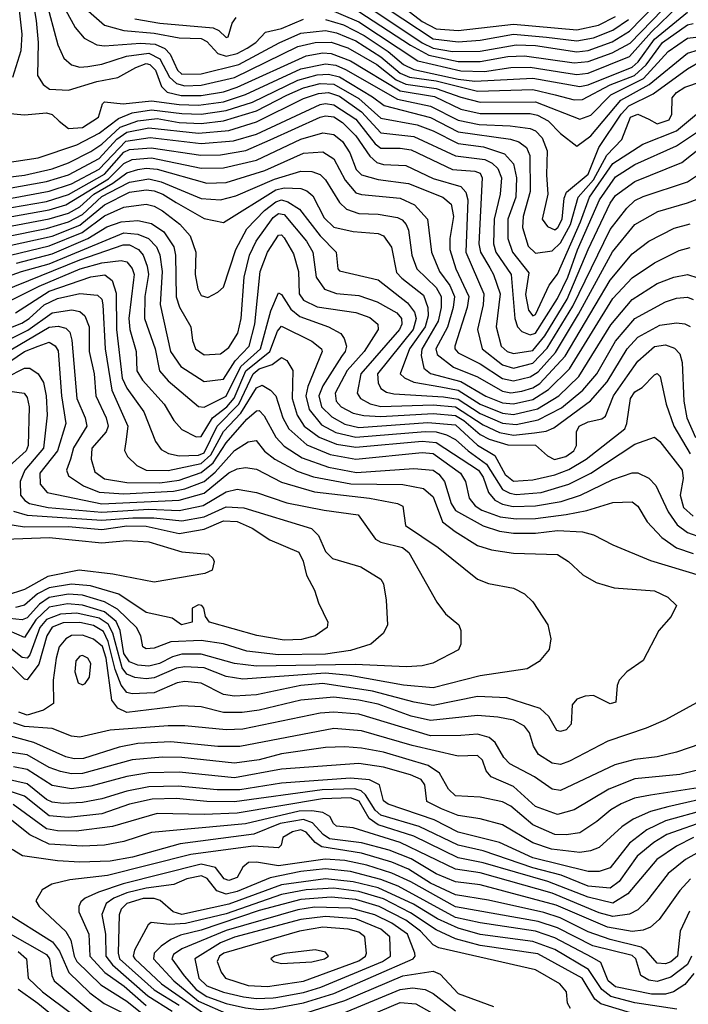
# Model space of a CAD drawing. Extents: x 501367 to 657802, y 482273 to 547541.
# Tile 384 of 656: x 616998 to 619418, y 490890 to 494458. Entities that reach past the tile are written whole.
import ezdxf

# ---------------------------------------------------------------- set-up
doc = ezdxf.new("R2010")
doc.units = 0

msp = doc.modelspace()

# ---------------------------------------------------------------- linework, layer by layer
at = {"layer": '0CON20XD'}
for points in [[(617035.2, 494584.8), (617057.6, 494455), (617065.1, 494375), (617062.6, 494255), (617082.3, 494222.3), (617106.2, 494206.2), (617175, 494202.5), (617276.9, 494233.1), (617352.4, 494247.6), (617418.2, 494285), (617455, 494298.5), (617468.4, 494295), (617489, 494275), (617511.4, 494215), (617532.1, 494195), (617582.7, 494182.7), (617655, 494182.6), (617735, 494196.4), (617785, 494212.8), (618035, 494326.8), (618095, 494337), (618125, 494335.5), (618195, 494308.1), (618375, 494199.7), (618499.4, 494179.4), (618595, 494133.8), (618665, 494118.3), (618845, 494117.2), (618871.5, 494111.5), (618910.6, 494090.6), (618955, 494045.9), (619015, 493999.5), (619065, 494036.4), (619173.4, 494166.6), (619276.6, 494223.4), (619415, 494336.6), (619495, 494360.8)], [(618258.3, 494505), (618455, 494373.5), (618495, 494354.8), (618565, 494342.8), (618665, 494343.6), (618795, 494367.1), (618865, 494364.7), (619015, 494341.3), (619055, 494345.7), (619142.3, 494377.7), (619205, 494416.5), (619345, 494561)], [(618333.4, 494545), (618455, 494451.3), (618505, 494424.7), (618585, 494418.9), (618785, 494441.5), (619015, 494420.5), (619092.4, 494437.6), (619155, 494469.1)], [(616991.7, 494525), (617005.1, 494404.9), (617001.9, 494345), (616971.6, 494248.4)], [(617090.7, 494535), (617136.2, 494366.2), (617158.1, 494318.1), (617185, 494293.6), (617215, 494285.7), (617245, 494288.1), (617295, 494296.8), (617384.6, 494325.4), (617465, 494336), (617505.5, 494315.5), (617540, 494250), (617565, 494226.2), (617595, 494218.5), (617655, 494220.2), (617775, 494248.5), (618005, 494360), (618067.1, 494375), (618125, 494376.1), (618185.4, 494355.3), (618291.1, 494295), (618360.3, 494240.3), (618395, 494223.6), (618505, 494208), (618595, 494176.4), (618665, 494159.3), (618865, 494160.1), (619025, 494097.8), (619065, 494111.2), (619137.1, 494185), (619255.4, 494244.6), (619345, 494342.9), (619415, 494391.1), (619485, 494399.4)], [(618095.2, 494505.2), (618225, 494449.5), (618438.4, 494308.5), (618595, 494272.1), (618680.4, 494270.4), (618775, 494284.5), (618845, 494286.1), (618975, 494264.5), (619015, 494259), (619055, 494264), (619205, 494323.9), (619285, 494413.3), (619382.7, 494507.3)], [(618225, 494487.2), (618412.4, 494365), (618478.5, 494328.5), (618585, 494305.8), (618665, 494306.2), (618765, 494323.9), (618825, 494327.1), (619005, 494301.6), (619055, 494305.7), (619142.8, 494337.2), (619207.6, 494372.4), (619364.6, 494535.4)], [(618274.8, 494535), (618495, 494388.3), (618585, 494377.6), (618665, 494383.9), (618785, 494405.1), (618905, 494394.9), (619015, 494381.3), (619075, 494391.3), (619145, 494419.7), (619201.4, 494458.6)], [(617163.3, 494493.3), (617199, 494429), (617230.9, 494390.9), (617276.9, 494366.9), (617305, 494363.1), (617435, 494372.6), (617488.7, 494368.7), (617523.1, 494353.1), (617542.2, 494332.2), (617568.5, 494275), (617585, 494260.3), (617655, 494261.2), (617790.8, 494295), (617936.5, 494373.5), (618015, 494408.8), (618105, 494418.7), (618145, 494410.3), (618215, 494381.4), (618305, 494323.4), (618375, 494264.2), (618409.3, 494249.3), (618505, 494235.6), (618655, 494198.8), (618854.9, 494204.9), (618935.6, 494185.6), (619005, 494167.8), (619035, 494168), (619135, 494221.3), (619223.3, 494255), (619265, 494293.8), (619324.4, 494375), (619415, 494439.5), (619435, 494443.5)], [(617236.7, 494496.7), (617305, 494438.3), (617375, 494418.8), (617485, 494408.8), (617575, 494391.9), (617655, 494389), (617675, 494378.4), (617715.3, 494335.3), (617745, 494325.6), (617785.1, 494334.9), (617821.1, 494355), (617852.4, 494375), (617888, 494412), (617945, 494425.9), (618025, 494459.4)], [(618105, 494458.9), (618169.5, 494439.5), (618245, 494400.5), (618332, 494342), (618386.7, 494295), (618425, 494277), (618585, 494242.1), (618645, 494234.7), (618855, 494245.7), (619024.9, 494215.1), (619055, 494221.6), (619215, 494285.9), (619236.6, 494305), (619295, 494387.5), (619415, 494484.9)], [(617415, 494460.5), (617505.5, 494445.5), (617697.8, 494427.8), (617718.7, 494418.7), (617745, 494393.6), (617752.5, 494395), (617766.6, 494445), (617781.2, 494465)], [(616949.4, 494119.4), (617015, 494112.5), (617095, 494120.6), (617115, 494114.3), (617140.4, 494090.4), (617175, 494063.5), (617225, 494067.3), (617282.6, 494105), (617297.4, 494152.6), (617305, 494160), (617372.7, 494152.7), (617475, 494163.2), (617575, 494150.4), (617645, 494148.4), (617735, 494160.4), (617815, 494186.4), (618015, 494279.5), (618105, 494297.6), (618142.3, 494292.3), (618176.9, 494276.9), (618365, 494169.6), (618485, 494144.1), (618585, 494093.4), (618661.5, 494078.5), (618773.3, 494073.3), (618845, 494063.3), (618865, 494054.8), (618889.5, 494029.5), (618907.1, 493982.9), (618904.2, 493895), (618909.2, 493825), (618889.2, 493735), (618907.9, 493707.9), (618935, 493696.5), (618945.9, 493705), (618961.3, 493735), (618969.1, 493810.9), (618977.6, 493832.4), (619055, 493898.2), (619094.4, 493995), (619174.9, 494115), (619202.8, 494145), (619290.9, 494189), (619415, 494279.1), (619469.2, 494310.8)], [(616945, 493939), (617065, 493957), (617205, 494004.6), (617285, 494046.9), (617355, 494100.1), (617405, 494120.2), (617475, 494131.6), (617585, 494117.6), (617655, 494115.4), (617745, 494128.3), (617840.6, 494159.4), (618005, 494238.2), (618075, 494257.9), (618115, 494260.4), (618155, 494250.5), (618275, 494177.6), (618316.5, 494146.5), (618485, 494103.2), (618585, 494051.5), (618774.4, 494025), (618804.6, 494014.6), (618831.8, 493995), (618844.8, 493965), (618845.1, 493834.9), (618820.4, 493745), (618817.8, 493705), (618837.7, 493637.7), (618865, 493611.3), (618925, 493619.8), (618955, 493649.5), (618991.3, 493715), (619018.8, 493815), (619075, 493877.8), (619123.4, 493966.6), (619177, 494023), (619209.1, 494105), (619235, 494115.6), (619275, 494096.9), (619305, 494080.9), (619348.3, 494095), (619358, 494115), (619360, 494175), (619375, 494193.7), (619405, 494213.5), (619466.2, 494233.8)], [(616745, 493862.2), (617015, 493894.5), (617115, 493917.8), (617175, 493939.3), (617255, 493980.3), (617295, 494007.1), (617361.7, 494068.3), (617425, 494091.6), (617495, 494099.3), (617575, 494085.4), (617655, 494081.4), (617735, 494091.1), (617855, 494127), (617965, 494183.9), (618025, 494210.3), (618085, 494226.2), (618135, 494224.6), (618225, 494172.5), (618305, 494100.8), (618436.4, 494076.4), (618495, 494054.7), (618585, 494008.8), (618676.6, 493996.6), (618752.1, 493972.1), (618784.9, 493934.9), (618796.5, 493885), (618794.1, 493815), (618765.1, 493735), (618764.1, 493665), (618781.9, 493615), (618840.6, 493540.6), (618828.6, 493461.4), (618839.4, 493405), (618855, 493384.8), (618865, 493390), (618913.8, 493496.2), (618944.5, 493535.6), (619027.7, 493725), (619060.7, 493815), (619145, 493936.2), (619253.5, 494006.5), (619374.8, 494055), (619462, 494128)], [(616905, 493837.8), (617095, 493870.8), (617175, 493895.5), (617285, 493955.3), (617349.2, 494025), (617385, 494049.9), (617465, 494066.1), (617645, 494046.5), (617754.3, 494055.7), (617855, 494087.3), (618025, 494172.2), (618079.8, 494190.2), (618115, 494193.7), (618155, 494180.8), (618235, 494123.2), (618305, 494047.4), (618425, 494034.4), (618575, 493964.6), (618681.6, 493951.6), (618708.3, 493938.3), (618728.9, 493918.9), (618741.8, 493885), (618736.5, 493825), (618714.9, 493735), (618713.2, 493645), (618721.6, 493615), (618776.5, 493535), (618790, 493375), (618800.2, 493345), (618815, 493328.4), (618845, 493315.5), (618865, 493322), (618945, 493447.2), (618981.5, 493525), (619016.6, 493623.4), (619096.2, 493805), (619155, 493888), (619225, 493932.6), (619375, 494000.6), (619502.2, 494085)], [(616915, 493801.6), (617105, 493836.4), (617185, 493863.5), (617285, 493916.2), (617382.3, 494017.7), (617469.6, 494030.4), (617655, 494008.7), (617771.5, 494018.5), (617855, 494043.1), (618085, 494150.1), (618105, 494154), (618135, 494148.9), (618215, 494096.8), (618285, 494007.5), (618305, 493992.4), (618375, 493992.6), (618415, 493985.7), (618565, 493915.1), (618645, 493908.7), (618665, 493901.2), (618672, 493885), (618659.7, 493645), (618666.2, 493615), (618699.1, 493559.1), (618713.3, 493535), (618736.8, 493465), (618723, 493345), (618740.4, 493275), (618762.2, 493255), (618785, 493248.4), (618855, 493259.4), (618898.3, 493311.7), (618979.7, 493445), (619055.1, 493625), (619135, 493792.3), (619155, 493820.2), (619225, 493871.8), (619395, 493940.8), (619505, 494028.2)], [(616925, 493769.5), (617095, 493799.4), (617175, 493824.2), (617305, 493898), (617375, 493977.4), (617395, 493987.8), (617473.5, 493993.5), (617652.9, 493967.2), (617725, 493967.6), (617816, 493984), (617905, 494021.9), (618085, 494104.9), (618105, 494109.5), (618135, 494105.6), (618165.9, 494085), (618215, 494036.7), (618265, 493963), (618290.5, 493940.5), (618315, 493933.4), (618395, 493929), (618495, 493882.6), (618595, 493852.7), (618612.8, 493832.8), (618620.2, 493805), (618612.6, 493615), (618677.4, 493465), (618674.9, 493425.1), (618655.2, 493335.2), (618672.3, 493265), (618745, 493207.4), (618785, 493195.4), (618855, 493212.8), (618907, 493267), (619000.5, 493419.5), (619135, 493697.1), (619195.2, 493775), (619225, 493802), (619255, 493817), (619415, 493870.4), (619455, 493896.7)], [(616935, 493738.2), (617105, 493768.8), (617165, 493786.7), (617318.8, 493881.2), (617375, 493936.1), (617405, 493950.6), (617475, 493956.6), (617655, 493920.1), (617735, 493920.4), (617855, 493948.6), (618015, 494024.6), (618095, 494047.4), (618135, 494042), (618166.1, 494016.1), (618192.7, 493975), (618215.2, 493915), (618235, 493895.7), (618295, 493878.7), (618405, 493864.5), (618529.4, 493815), (618559.4, 493789.4), (618568.5, 493745), (618554.8, 493665), (618554.2, 493625), (618577, 493555), (618623.8, 493455), (618617.8, 493415), (618573.4, 493275), (618573.3, 493265), (618585, 493250.5), (618665, 493211.1), (618745, 493157.1), (618785, 493148.8), (618845, 493163.2), (618875, 493181.4), (618937.8, 493252.2), (619021, 493391), (619143.1, 493616.9), (619225, 493716.1), (619307.5, 493762.5), (619415.4, 493794.6), (619565, 493851.2)], [(616945, 493706.1), (617105, 493736.4), (617175, 493757.1), (617215, 493779.4), (617266.3, 493825), (617335, 493865.2), (617385, 493902.7), (617425, 493914.9), (617455, 493919.7), (617495, 493915.7), (617675, 493865.7), (617745, 493867.6), (617885, 493911.1), (618025, 493973.6), (618095, 493978.4), (618135, 493953.3), (618175.8, 493875.8), (618215, 493830.4), (618235, 493823.8), (618375, 493810.5), (618426.7, 493786.7), (618473.9, 493735), (618488.4, 493615), (618517.7, 493545), (618554.3, 493494.3), (618571.8, 493455), (618567.3, 493415), (618545.8, 493344.2), (618504.3, 493265), (618508.9, 493245), (618568.2, 493198.2), (618655, 493163.3), (618745, 493111.5), (618775, 493106), (618815, 493111.8), (618855, 493123.6), (618880, 493140), (618971.7, 493238.3), (619135, 493514.4), (619215, 493609.6), (619275, 493654.8), (619367.1, 493702.9), (619425, 493718.3)], [(616945, 493671.4), (617095, 493701.2), (617175, 493724.9), (617225, 493752.3), (617295, 493816.7), (617355, 493848.5), (617395, 493869.2), (617465, 493880.6), (617510.4, 493870.4), (617655, 493810.2), (617725, 493805.5), (617780.4, 493819.6), (617920.3, 493879.7), (618015, 493909.4), (618055, 493907.7), (618085, 493896.7), (618105, 493878), (618155.4, 493795.4), (618181.2, 493771.2), (618225, 493755.2), (618295, 493753.2), (618365, 493741.3), (618382.7, 493732.7), (618396.8, 493715), (618405.2, 493695), (618417.4, 493605), (618435.7, 493555), (618505, 493486.9), (618523.9, 493455), (618523.4, 493415), (618512.2, 493365), (618453.5, 493263.5), (618451, 493241), (618460.7, 493195), (618485.3, 493175.3), (618595, 493146.2), (618685, 493093.9), (618745, 493069.8), (618785, 493065.7), (618855, 493081.3), (618912.4, 493117.6), (618987.5, 493192.5), (619145, 493447), (619215, 493522), (619295, 493577.2), (619385, 493621.1), (619425, 493632.4)], [(616945, 493635.8), (617115, 493673.8), (617215, 493713.2), (617305, 493787.3), (617395, 493832.8), (617455, 493840.9), (617485, 493837.1), (617515.8, 493825.8), (617563.9, 493795), (617665, 493737.8), (617735, 493723.4), (617925, 493841.6), (617955, 493848.4), (618015, 493846.1), (618037.2, 493837.2), (618058.9, 493818.9), (618099.5, 493739.5), (618135, 493705.6), (618205, 493690.2), (618295, 493683.2), (618314.6, 493674.6), (618343.8, 493633.8), (618362.2, 493542.2), (618381, 493521), (618459.6, 493459.6), (618474.6, 493414.6), (618476, 493385), (618464.9, 493345), (618408.8, 493265), (618374.8, 493175), (618390.2, 493160.2), (618424.9, 493144.9), (618522.7, 493127.3), (618585, 493115.3), (618665, 493064.6), (618745, 493032.4), (618785, 493027.4), (618872, 493048), (618949.5, 493095), (619021.3, 493165), (619137.4, 493352.6), (619215, 493443.3), (619305, 493502), (619365, 493524.8), (619415, 493534.4), (619452, 493522)], [(616964.9, 493604.9), (617105, 493638.3), (617223.3, 493686.7), (617305, 493746.6), (617375, 493778.6), (617455, 493789), (617485, 493781.7), (617514.9, 493764.9), (617577, 493717), (617614.6, 493674.6), (617635.6, 493615), (617633.2, 493535), (617643, 493483), (617655, 493458.2), (617678.3, 493451.7), (617715, 493470), (617735, 493488.6), (617780, 493625), (617820.3, 493699.7), (617884, 493766), (617925, 493798.2), (617945, 493805.1), (617968.2, 493798.2), (618010.7, 493770.7), (618085, 493674.1), (618143.5, 493615), (618149.2, 493555), (618155, 493548), (618295, 493515.2), (618401.6, 493431.6), (618427.4, 493397.4), (618432.7, 493375), (618421.8, 493335), (618293.2, 493175), (618295, 493142.5), (618305, 493121.5), (618325, 493108.1), (618351.8, 493101.8), (618531.5, 493091.5), (618585, 493082.5), (618665, 493030.9), (618745, 492995.8), (618795, 492990.9), (618875, 493007.9), (618958.8, 493051.2), (619036.7, 493115), (619087.4, 493175), (619155, 493293), (619225, 493374.8), (619335, 493435.2), (619375, 493449.1), (619415, 493452.9), (619435, 493443.8)], [(617915, 493740.9), (617935, 493755.4), (617955, 493751.5), (618036.5, 493655), (618059.2, 493615), (618071.3, 493525), (618101.2, 493481.2), (618145, 493465.2), (618225, 493458.6), (618292.1, 493435), (618363.3, 493395), (618380, 493375), (618381.1, 493355), (618373.1, 493335), (618232.2, 493175), (618219.6, 493105), (618231.9, 493085), (618265.8, 493065.8), (618305, 493056), (618495, 493061.7), (618574.9, 493054.9), (618675, 492989.9), (618735, 492961.6), (618785, 492952.5), (618860.9, 492960.9), (618903.4, 492966.5), (618931.3, 492978.7), (619063.5, 493076.5), (619124.1, 493145.9), (619196.4, 493265), (619235, 493307), (619315, 493350.7), (619375, 493359), (619405, 493355.3), (619425, 493346.5)], [(616985.9, 493575), (617115, 493609.8), (617244.8, 493665), (617313, 493707), (617365, 493724.9), (617425, 493729.5), (617475, 493719.4), (617519.1, 493689.1), (617555.8, 493635), (617562.2, 493605), (617563.6, 493453.6), (617575.7, 493415.7), (617617.5, 493345), (617623.2, 493295), (617633.9, 493265), (617665, 493243.9), (617725, 493247.5), (617755, 493269.4), (617787.9, 493322.1), (617798.9, 493375), (617809.9, 493525), (617829.6, 493605), (617853.9, 493655), (617915, 493740.9)], [(616845, 493489.1), (617004.5, 493545.5), (617105, 493573.1), (617375, 493685.7), (617425, 493680.8), (617464.2, 493665), (617493.2, 493635), (617505.6, 493605.6), (617513.4, 493545), (617506, 493426), (617543.8, 493255), (617581.1, 493201.1), (617665, 493147.1), (617735, 493155.6), (617777.9, 493222.1), (617828.7, 493275), (617849.3, 493355), (617868.2, 493545), (617894.8, 493615), (617935, 493677.2), (617945, 493677.8), (617955, 493667.1), (617988.9, 493608.9), (618006.4, 493545), (618009.3, 493465), (618025, 493442), (618075, 493417.3), (618215, 493397.1), (618265, 493378.9), (618294.6, 493355), (618295.3, 493335), (618244.8, 493255), (618183.2, 493186.8), (618139.8, 493105), (618143.7, 493075), (618160.8, 493055), (618205, 493031.9), (618243.5, 493023.5), (618305, 493020.4), (618495, 493030.5), (618575, 493023.8), (618605.8, 493005.8), (618665, 492955.3), (618697.4, 492937.4), (618765, 492916.9), (618865, 492916), (618907.7, 492877.7), (618933.9, 492863.9), (618975, 492874.9), (619004.1, 492895), (619012.9, 492915), (619013.2, 492965), (619023.3, 492985), (619055, 493001), (619105, 493012), (619118.5, 493021.5), (619147.7, 493095), (619197.7, 493167.7), (619235, 493220.2), (619295, 493273.7), (619335, 493279.2), (619367.5, 493267.5), (619386.9, 493246.9), (619396, 493216), (619402.2, 493075), (619413.2, 493015), (619443.5, 492943.5)], [(616935, 493474.2), (617215, 493587.7), (617372.5, 493642.5), (617395, 493642), (617428.1, 493625), (617444.1, 493605), (617458.8, 493565), (617463.6, 493535), (617450.5, 493455), (617450.1, 493375), (617488.4, 493265), (617504.4, 493185), (617535, 493149.3), (617645, 493056.3), (617665, 493053.5), (617745, 493094), (617798.6, 493201.4), (617869.5, 493265), (617906.8, 493403.2), (617935, 493467.5), (617945, 493461.9), (617979.2, 493409.2), (618012.1, 493382.1), (618115.5, 493345), (618160.1, 493320.1), (618172.8, 493302.8), (618181.3, 493275), (618176.3, 493255), (618162.4, 493237.6), (618095, 493131), (618080.8, 493095), (618090.8, 493055), (618128.2, 493018.2), (618175, 492992.7), (618225, 492980.3), (618475, 492998.8), (618575, 492989.7), (618655, 492916.3), (618718.2, 492878.2), (618755, 492809.8), (618785, 492786), (618855, 492790.5), (618935, 492808.6), (618985, 492827.7), (619048.7, 492865), (619187.7, 492975), (619195.8, 492995), (619208.7, 493085), (619225, 493109.4), (619251.1, 493125), (619295, 493171.1), (619305, 493175.4), (619316.4, 493165), (619337.5, 493065), (619365.3, 492985.3), (619425.2, 492885.2)], [(616935, 493426.2), (617067.7, 493492.3), (617216.2, 493555), (617295, 493576.4), (617365, 493585.2), (617385, 493580.6), (617405, 493556.2), (617412.1, 493535), (617409.5, 493515), (617392.6, 493375), (617397, 493335), (617419.8, 493255), (617421.7, 493185), (617441.7, 493151.7), (617520.3, 493065), (617555.8, 493005.8), (617585, 492972.5), (617636.9, 492946.9), (617655, 492947.4), (617695.1, 493015), (617748, 493055), (617774.2, 493085.8), (617816, 493185), (617903, 493255), (617930.6, 493329.4), (617945, 493346.9), (618055, 493293), (618090.8, 493265), (618092.8, 493255), (618041.2, 493128.8), (618033.2, 493095), (618045.4, 493045), (618090, 492990), (618141.7, 492961.7), (618215, 492944.6), (618465, 492965.9), (618505, 492964.2), (618543.2, 492953.2), (618575, 492936.6), (618620.8, 492895), (618687.5, 492847.5), (618745, 492756), (618771.7, 492741.7), (618795, 492737.8), (618885.1, 492744.9), (618985, 492774.3), (619065.7, 492814.3), (619225, 492920.2), (619295, 492944.5), (619315, 492929.1), (619396, 492825), (619399, 492795), (619388.2, 492735), (619400.2, 492690.2), (619435, 492659.1)], [(616983.1, 493395), (617105, 493474.1), (617255, 493525.7), (617306.5, 493533.5), (617333, 493513), (617347.1, 493467.1), (617347.6, 493335), (617368.5, 493158.5), (617385, 493122.5), (617446.6, 493036.5), (617489.6, 492929.6), (617510.4, 492900.4), (617536.4, 492886.4), (617575, 492877.8), (617645, 492880.3), (617665, 492888.9), (617712.7, 492985), (617790.5, 493065), (617842.6, 493175), (617865, 493192.1), (617911.1, 493208.9), (617945, 493233.2), (617965, 493222.3), (617986.3, 493186.3), (617984.4, 493085), (618002.2, 493025), (618027.6, 492985), (618081.9, 492945), (618145, 492920.1), (618215, 492908.3), (618455, 492930.3), (618505, 492925.7), (618658.4, 492825), (618675, 492800), (618694.7, 492744.7), (618717.3, 492717.3), (618745, 492702.1), (618783.9, 492693.9), (618865, 492696), (618957.7, 492712.3), (619028.2, 492735), (619145, 492791.7), (619215, 492816.2), (619235, 492816.3), (619275, 492796.8), (619300.4, 492770.4), (619345.1, 492675.1), (619377.6, 492627.6), (619415, 492600), (619469.8, 492580.2)], [(616925, 493326.2), (617005, 493358), (617032.2, 493375), (617086.8, 493425), (617135, 493447), (617215, 493465.8), (617279.3, 493459.3), (617294.7, 493445), (617299.2, 493425), (617307.2, 493265), (617330.9, 493115), (617389.2, 492985), (617382.2, 492927.8)], [(616935, 493286.8), (617027.6, 493332.4), (617115, 493395.8), (617187, 493407), (617215, 493400.7), (617234, 493385), (617249.6, 493345), (617249.2, 493255), (617266.8, 493175), (617273.4, 493095), (617310.7, 493015), (617317.5, 492985), (617310.2, 492965), (617259.2, 492905), (617256, 492865), (617269.5, 492819.5), (617305, 492794.2), (617385, 492781.2), (617505, 492779.8), (617575, 492789.1), (617655, 492816.8), (617698, 492852), (617745, 492924.6), (617820.1, 493009.9), (617855, 493040.4), (617865, 493041.4), (617882.2, 493022.2), (617925.5, 492945.5), (617955, 492912.5), (618020.7, 492870.7), (618115.9, 492835.9), (618217.4, 492817.4), (618425, 492831.6), (618495, 492825.5), (618515, 492811.5), (618535.5, 492785), (618559.2, 492705), (618575, 492679.6), (618675, 492623.5), (618735, 492604.8), (618785, 492597.2), (618865, 492597.6), (618945, 492607.4), (619035, 492602.6), (619075, 492591.6), (619145, 492554.6), (619281.5, 492498.5), (619524.3, 492425)], [(616945, 493249.7), (617105, 493343.6), (617137.5, 493347.5), (617165, 493340), (617179.2, 493325), (617186.9, 493296.9), (617205.1, 493085.1), (617235.2, 493015), (617241.2, 492985), (617193.1, 492906.9), (617181.6, 492865), (617167.1, 492825), (617174.6, 492805), (617228.4, 492768.4), (617285, 492745.4), (617375, 492739.4), (617555, 492749.9), (617595, 492757.5), (617665, 492784.3), (617705, 492818.4), (617775, 492896.2), (617825, 492928.2), (617853.3, 492933.3), (617884.4, 492894.4), (617920.8, 492865), (618002.1, 492822.1), (618061.2, 492801.2), (618196.1, 492776.1), (618385, 492773.7), (618459.5, 492759.5), (618495, 492728.9), (618528.1, 492638.1), (618573.9, 492603.9), (618655, 492552), (618705, 492537.4), (618785, 492525.2), (618945, 492520), (618984.3, 492495), (619036, 492446), (619085, 492418.2), (619149.8, 492399.8), (619295, 492388.8), (619344, 492365), (619375.8, 492335), (619356, 492295), (619310.8, 492245), (619254.5, 492135.5), (619196, 492095), (619168, 492065), (619160, 492045), (619156, 491985), (619135, 491979.4), (619075, 492009.5), (619045, 492006.9), (619015, 491995.4), (618997.9, 491975), (618994.5, 491905), (618975.8, 491884.2), (618955, 491878.8), (618942.2, 491882.2), (618913.6, 491933.6), (618881.7, 491961.7), (618760.7, 492000.7), (618655, 492005.5), (618495, 491972.9), (618425.2, 491984.8), (618275, 492025.3), (618095, 492053.2), (618015, 492045.4), (617855, 492011.3), (617775, 492007.2), (617735, 492013.1), (617655, 492054.4), (617595, 492059.7), (617568.2, 492055), (617485, 492019.3), (617405, 492015.2), (617385, 492020.6), (617365, 492046.6), (617343.2, 492103.2), (617318.6, 492205), (617300.7, 492240.7), (617265, 492262.9), (617215, 492274.2), (617155, 492272), (617115, 492256.5), (617096.3, 492225), (617067.4, 492122.6), (617025, 492065.9), (617015, 492068.4), (616925, 492156.8)], [(616935, 493201.4), (617015, 493255.8), (617065, 493275.3), (617105, 493288.9), (617125.9, 493275.9), (617137.4, 493257.4), (617148.5, 493095), (617164.8, 492995.2), (617134, 492895), (617071, 492815), (617072, 492775), (617097.7, 492745), (617295, 492703.9), (617575, 492716.4), (617665, 492741.7), (617755, 492815.5), (617785, 492830.7), (617815, 492834.8), (617855, 492829.1), (617945, 492782), (618065, 492747.5), (618264.1, 492724.1), (618365, 492704.5), (618385, 492695.5), (618394.5, 492625), (618512.5, 492545), (618655, 492431.1), (618695, 492414.6), (618785, 492398.5), (618825, 492377.1), (618855, 492348), (618910, 492265), (618920, 492215), (618914.3, 492175.7), (618877.8, 492132.2), (618835, 492106.2), (618665, 492080.2), (618495, 492037.4), (618386.7, 492046.7), (618192.2, 492082.2), (618105, 492089.6), (617805, 492068.3), (617745, 492077.8), (617665, 492109.3), (617595, 492113.2), (617565, 492108.4), (617485, 492073.5), (617455, 492069.4), (617415, 492074.1), (617385, 492086.2), (617368.9, 492108.9), (617335.1, 492235.1), (617317.6, 492267.6), (617285, 492288.9), (617205, 492307), (617145, 492303.9), (617095, 492284.7), (617070.9, 492255), (617035, 492156.5), (617025, 492144.5), (617006.5, 492146.5), (616935, 492204.1)], [(616948.9, 493161.1), (617015, 493194.8), (617035, 493194.8), (617064.7, 493175), (617083.7, 493143.7), (617093.5, 493095), (617096.8, 493025), (617083.5, 492905), (617016.4, 492825), (616999.2, 492785), (617001, 492735), (617015.9, 492715.9), (617033.8, 492705), (617100.8, 492690.8), (617295, 492673.6), (617465, 492683.7), (617575, 492679.4), (617662.3, 492697.7), (617745, 492746.7), (617785, 492757), (617855, 492744.8), (617965, 492707.2), (618100.2, 492680.2), (618223.4, 492663.4), (618285.6, 492575.6), (618305, 492565.2), (618383.1, 492545), (618406.7, 492526.7), (618507.8, 492347.8), (618539.2, 492305), (618587.1, 492265), (618594.3, 492245), (618594.3, 492195), (618585.6, 492175), (618493.4, 492126.6), (618455, 492116.4), (618397.5, 492112.5), (618211.9, 492121.9), (617855, 492115.1), (617775, 492125.4), (617655, 492159.4), (617585, 492159.4), (617550.4, 492149.6), (617503.6, 492125), (617465, 492115.1), (617425, 492119.4), (617395, 492130.8), (617375, 492161.1), (617361.5, 492245), (617346.7, 492276.7), (617305, 492312.6), (617225, 492337), (617170.8, 492340.8), (617105, 492328.7), (617056.7, 492283.3), (617015, 492219.2), (616931.3, 492255)], [(616953, 493113), (617014.4, 493105), (617025, 493089.4), (617031.7, 493055), (617028.6, 492915), (617021.1, 492895), (616960.1, 492839.9)], [(617382.2, 492927.8), (617376.6, 492896.6), (617387.9, 492875), (617422.1, 492842.1), (617455.5, 492825.5), (617535, 492823.9), (617655, 492849.8), (617689.3, 492880.7), (617735, 492965.7), (617797.8, 493032.2), (617855, 493123.3), (617875, 493133.7), (617905.6, 493115.6), (617924.4, 493094.4), (617950.7, 493015), (617971.7, 492975), (618037.3, 492917.3), (618121.8, 492881.8), (618215, 492865.3), (618455, 492890), (618495, 492885.4), (618593.1, 492815), (618611.6, 492785), (618624.3, 492724.3), (618646, 492696), (618671.1, 492681.1), (618736.8, 492656.8), (618795, 492648.9), (618865, 492650), (618975.3, 492664.7), (619050.6, 492679.4), (619145, 492708.3), (619215, 492711.1), (619235, 492695.5), (619268.6, 492638.6), (619321.6, 492581.6), (619375, 492544), (619435, 492523.8)], [(616975, 492677.2), (617025, 492662.2), (617295, 492644.3), (617407.3, 492652.7), (617483, 492653), (617585, 492642.3), (617665, 492656.8), (617745, 492692.4), (617808.6, 492688.6), (618054.4, 492614.4), (618078.8, 492588.8), (618105, 492530.8), (618130, 492505), (618232.5, 492475), (618305, 492431.1), (618314.1, 492414.1), (618324.7, 492355), (618329.5, 492265), (618314.4, 492235), (618269.2, 492195), (618195, 492171.9), (618105, 492158.3), (617935, 492156), (617819.8, 492169.8), (617735.9, 492195.9), (617655, 492208), (617545, 492203.5), (617485, 492180.3), (617455, 492177.7), (617443.5, 492185), (617436.5, 492225), (617421.1, 492255), (617352, 492322), (617305, 492348.4), (617225, 492373.1), (617175, 492375.8), (617105, 492364.7), (617069.6, 492340.4), (617025, 492291), (617007.2, 492282.8), (616845, 492300.3)], [(616933.7, 492633.7), (617015, 492620.7), (617175, 492621.9), (617295, 492610.4), (617385, 492624), (617455, 492623.1), (617575, 492596), (617665, 492611.2)], [(617665, 492611.2), (617735, 492641.9), (617785, 492639.5), (617839.6, 492615), (617903.3, 492573.3), (618008.5, 492528.5), (618024.3, 492495.7), (618035.6, 492445), (618065, 492391.2), (618079.5, 492345), (618112.7, 492275), (618110.5, 492255), (618067.8, 492225), (618017.4, 492212.6), (617955, 492210), (617856, 492226), (617685.4, 492275.4), (617670, 492295), (617664.2, 492325), (617657.5, 492335), (617645, 492337.5), (617622.5, 492325), (617622.5, 492275), (617583.3, 492265), (617549.5, 492289.5), (617455, 492309.5), (617356.6, 492376.6), (617253.5, 492406.5), (617185, 492412.6), (617105, 492399.6), (617062.7, 492377.3), (617015, 492337), (616982, 492328)], [(616945, 492575.1), (617105, 492581.6), (617295, 492562.3), (617385, 492570.8), (617465, 492566.4), (617585, 492529.6), (617680.8, 492520.8), (617697.3, 492507.3), (617701.2, 492495), (617695, 492463.8), (617668.3, 492451.7), (617485, 492419.5), (617335, 492449), (617213.4, 492463.4), (617099.8, 492440.2), (617015, 492393.1), (616948.4, 492371.6)], [(618729.1, 491930.9), (618655, 491936.2), (618485, 491918.4), (618415, 491933.8), (618295, 491977.5), (618225, 491992.8), (618135, 492003), (618015, 491992.1), (617865, 491955.4), (617802.9, 491947.1), (617735, 491947.3), (617655, 491967.6), (617585, 491971.9), (617385, 491947.8), (617352.9, 491963), (617331.8, 491991.9), (617310.4, 492145), (617297.2, 492187.2), (617265, 492213.1), (617225, 492228.1), (617185, 492226.2), (617165, 492214.8), (617141.2, 492185), (617130, 492145), (617119.5, 492065), (617119.8, 491980.2), (617084.3, 491955.7), (617025, 491938.4), (616995, 491948.5)], [(617225, 492047.8), (617235, 492052.2), (617250, 492075), (617255.4, 492125), (617245, 492144.4), (617225, 492154.6), (617215, 492152.1), (617201.3, 492135), (617197.7, 492095), (617210, 492055), (617225, 492047.8)], [(619485, 492002.5), (619335, 491920.8), (619265, 491890.6), (619126.3, 491843.7), (618988.5, 491771.5), (618955, 491759.5), (618925, 491763.9), (618875.4, 491795), (618857.7, 491825), (618843.7, 491873.6), (618825, 491897.8), (618785, 491919.3), (618729.1, 491930.9)], [(619505, 491848.8), (619375, 491803.8), (619305, 491786.7), (619225, 491777.5), (619152.6, 491757.4), (618955, 491665.2), (618925, 491669.8), (618861.3, 491715), (618772.1, 491762.1), (618749.8, 491785), (618718.5, 491838.5), (618696.6, 491856.6), (618655, 491868.8), (618594.5, 491864.5), (618485, 491863.2), (618225, 491941.1), (618135, 491948.8), (618085, 491945.4), (617805, 491887), (617744.6, 491884.6), (617595, 491899.5), (617535, 491899.7), (617325, 491883.6), (617215, 491857.9), (617185, 491861.6), (617115, 491889.2), (617015, 491896.7), (616975, 491909.6)], [(619505, 491752.3), (619387, 491723), (619225, 491707), (619130.6, 491669.4), (619004.8, 491595.2), (618945, 491578), (618865, 491606.9), (618785, 491679.8), (618704.4, 491715), (618686.3, 491736.3), (618673.4, 491775), (618655, 491791.8), (618585, 491789.4), (618418.2, 491828.2), (618235, 491881.1), (618135, 491889), (617794.2, 491824.2), (617715.2, 491824.8), (617545, 491841.1), (617425, 491834.9), (617357.7, 491822.3), (617228.8, 491781.2), (617195, 491780), (617165, 491787.2), (617049.1, 491839.1), (616939, 491869)], [(619595, 491696.3), (619281.6, 491648.4), (619223.1, 491636.9), (619175, 491617.1), (619137.2, 491595), (619086.8, 491553.2), (619025, 491511.7), (618976.1, 491503.9), (618935, 491506.1), (618855, 491540.3), (618775, 491608.3), (618745, 491624), (618665, 491640.4), (618575, 491646), (618549.7, 491669.7), (618517.5, 491727.5), (618476, 491755), (618315, 491804.3), (618235, 491818.2), (618175, 491823.2), (618105, 491820.2), (617945, 491797.2), (617864, 491776), (617775, 491764.1), (617585, 491784.3), (617515, 491785.7), (617405, 491776.5), (617225, 491726.4), (617185, 491725.7), (617145, 491733.4), (617105, 491747.9), (617025, 491794.6), (616945, 491805.7)], [(619523.1, 491646.9), (619344.1, 491605.9), (619281.7, 491588.3), (619218.9, 491561.1), (619177.1, 491532.9), (619095, 491458.3), (619064.2, 491445.8), (619025, 491440.5), (618922.2, 491452.2), (618855, 491475.8), (618745, 491541.1), (618665, 491562.4), (618585, 491573.9), (618525, 491598.5), (618471.8, 491625), (618464.7, 491685), (618451.3, 491705), (618412.3, 491722.3), (618315, 491749.2), (618225, 491763), (617945, 491742.2), (617775, 491711), (617575, 491731.6), (617465, 491728.6), (617385.2, 491715.2), (617255, 491680.3), (617185, 491671.2), (617115, 491683), (617025, 491741.4), (616975, 491750.4)], [(619491.4, 491558.6), (619340.5, 491505), (619293.5, 491476.5), (619232.8, 491427.2), (619168.2, 491335), (619135, 491310.7), (619055, 491317.9), (618957.7, 491357.7), (618855, 491384.7), (618675, 491445.8), (618585, 491466.4), (618444.2, 491535), (618305, 491576), (618284.2, 491594.2), (618249.8, 491649.8), (618233.4, 491663.4), (618210.9, 491670.9), (618093.2, 491666.8), (617775, 491624.3), (617675, 491625.6), (617565, 491635.8), (617476.8, 491633.2), (617395.5, 491615), (617295, 491580.1), (617175, 491567.4), (617105, 491573.1), (617015, 491643.9), (616856.6, 491696.6)], [(619483.8, 491596.2), (619335.4, 491554.6), (619268.1, 491521.9), (619205, 491474.1), (619135, 491384.8), (619095, 491371.6), (619055, 491371.2), (618855, 491421.6), (618735, 491476.9), (618585, 491513.8), (618498.1, 491558.1), (618331.1, 491615), (618315, 491628.1), (618299.6, 491685), (618263.6, 491703.6), (618195, 491709.5), (617945, 491691), (617795, 491667.8), (617712.1, 491667.9), (617571.2, 491681.2), (617465, 491677.8), (617385, 491663.1), (617295, 491635.1), (617225, 491621.3), (617155, 491617.8), (617115, 491622.9), (617095, 491632.5), (617025, 491688.5), (616922.1, 491712.1)], [(619437.3, 491495), (619375, 491463.2), (619304.3, 491415), (619199.3, 491290.7), (619145, 491256.2), (619055, 491278.9), (618910, 491335), (618675, 491402.3), (618585, 491421.6), (618425, 491499.7), (618295, 491540.6), (618263, 491563), (618226.3, 491626.3), (618195, 491638), (618094.4, 491635), (617785, 491582.6), (617665, 491577.9), (617495, 491581.4), (617333.1, 491535), (617202.1, 491517.9), (617135, 491518.4), (617095, 491526.4), (616974.2, 491614.2)], [(619456.9, 491443.1), (619408.1, 491415), (619345.4, 491364.6), (619266.8, 491263.2), (619235, 491232), (619205, 491216.6), (619145, 491208.4), (619095, 491222.3), (618925, 491292.8), (618665, 491366.1), (618575, 491380.3), (618375, 491476.4), (618205, 491529.4), (618145, 491536.1), (618133.5, 491545), (618120.5, 491570.5), (618094.9, 491584.9), (618055, 491591.7), (618009.8, 491589.8), (617815, 491543.6), (617475, 491512.5), (617375, 491480.7), (617305, 491467), (617225, 491462.9), (617105, 491470.5), (617035, 491504.4), (616945, 491575.7)], [(619425.6, 491344.4), (619387.7, 491302.3), (619312.5, 491197.5), (619280.6, 491169.4), (619255, 491158.8), (619215, 491154), (619125, 491169.9), (618939.5, 491249.5), (618665, 491322.9), (618575, 491334.6), (618505, 491363.1), (618415, 491417.4), (618335, 491448.9), (618235, 491474.9), (618119.7, 491489.7), (618095.8, 491505), (618057.6, 491547.6), (618025, 491560.1), (617941.2, 491545), (617845, 491507.2), (617578.1, 491471.9), (617406.5, 491423.5), (617325, 491409.2), (617215, 491404.8), (617135, 491409.7), (617008.3, 491428.3), (616970.8, 491450.8)], [(619422.4, 491227.6), (619388.4, 491155), (619379, 491065), (619355, 491044.3), (619335, 491036.7), (619305, 491039.5), (619266, 491085), (619247.7, 491097.7), (619135, 491125.5), (619055, 491152.8), (618953.8, 491203.8), (618895, 491223.5), (618695, 491267.9), (618575, 491287), (618485, 491329), (618405, 491379.5), (618345.2, 491404.8), (618235, 491437.4), (618091.1, 491461.1), (618066.9, 491476.9), (618035, 491513.6), (618015, 491523), (617985, 491514.8), (617950.7, 491495), (617943.7, 491466.3), (617935, 491456.9), (617843.1, 491463.1), (617617.5, 491432.5), (617315, 491356.7), (617179.1, 491340.9), (617114.2, 491325.8), (617078.6, 491305), (617056.5, 491265), (617068.2, 491245), (617165, 491154.1), (617182.5, 491122.5), (617194.4, 491065), (617204.4, 491045), (617291.3, 490961.3), (617385, 490902.2), (617580.6, 490745)], [(619429.4, 491065), (619415.1, 491034.9), (619355, 490988.9), (619305, 490972.6), (619275, 490977.6), (619246.7, 490995), (619228.5, 491055), (619215, 491066.8), (619072.6, 491102.6), (618945, 491167.1), (618875, 491190.9), (618575, 491243.3), (618413.7, 491333.7), (618345, 491365.9), (618254.6, 491394.6), (618175, 491411.5), (618103.4, 491416.6), (617935, 491392.3), (617855, 491405.2), (617826.4, 491403.6), (617805, 491387.5), (617785, 491350), (617755, 491339.2), (617738.4, 491345), (617706.4, 491386.4), (617655, 491398.2), (617372.8, 491327.2), (617283.1, 491296.9), (617234.7, 491275), (617219, 491261), (617211.9, 491245), (617211.7, 491225), (617247.8, 491145), (617251.8, 491065), (617305.9, 491005.9), (617376.5, 490956.5), (617455, 490886.3)], [(619437.7, 491002.3), (619405, 490962.3), (619364.7, 490935.3), (619335, 490927.6), (619285, 490927.5), (619154.2, 490954.2), (619128.2, 490975), (619101.5, 491041.5), (619070.3, 491060.3), (618935, 491130.9), (618865.2, 491155.2), (618665, 491185.5), (618575, 491205.4), (618368.3, 491318.3), (618305, 491342.3), (618195, 491371.8), (618105, 491381), (618015, 491371.3), (617905, 491348.8), (617785, 491299.5), (617745, 491289.6), (617711.5, 491301.5), (617676.3, 491346.3), (617656, 491356), (617602.5, 491345), (617555.3, 491324.8)], [(619376.7, 490873.3), (619225, 490895.3), (619138.1, 490918.1), (619105, 490944), (619056.5, 491016.5), (618935, 491089.2), (618855, 491118.3), (618665, 491143.7), (618585, 491165.7), (618509.8, 491199.8), (618422.7, 491252.7), (618295, 491312.1), (618205, 491334.6), (618105.1, 491345.1), (617945, 491323.3), (617755, 491253.1), (617585, 491216), (617552.9, 491225), (617506.1, 491266.1), (617485, 491274.2), (617445, 491273.9), (617385, 491255.1), (617365.2, 491235), (617357.3, 491215), (617353.8, 491075), (617359.5, 491055), (617485, 490942.9), (617575, 490887)], [(617555.3, 491324.8), (617455, 491311.2), (617385.6, 491294.4), (617338.1, 491275), (617310.2, 491255), (617294.8, 491215.2), (617308.8, 491145), (617310.1, 491065), (617333.2, 491033.2), (617461.5, 490921.5), (617549.1, 490865)], [(619225, 490854.7), (619101.9, 490891.9), (619079.3, 490909.3), (619034.2, 490985), (618873.4, 491073.4), (618665, 491103.1), (618575, 491127.9), (618505, 491160.1), (618412.2, 491222.2), (618315, 491272.6), (618225, 491298.5), (618135, 491311), (618035.3, 491305.3), (617945, 491288.7), (617745, 491217.8), (617597.4, 491182.6), (617539.9, 491179.9), (617473.1, 491186.9), (617462.3, 491177.7), (617413.4, 491086.5), (617408.6, 491065), (617414.5, 491055), (617511.1, 490965), (617675, 490850.1)], [(618991.5, 490875), (618980.9, 490895), (618976.9, 490935), (618953.1, 490965), (618865, 491015.6), (618514.5, 491095), (618495, 491105.6), (618448.4, 491155), (618394.9, 491194.9), (618299.1, 491245), (618215, 491269.5), (618125, 491278.3), (618015, 491269.8), (617865, 491229.8), (617655, 491159.1), (617579.6, 491140.4), (617544.3, 491125.7), (617509.5, 491100.5), (617484.4, 491075), (617481.9, 491055), (617555.4, 490975), (617645, 490901.9), (617755, 490853.8)], [(616943.4, 491225), (617116.2, 491116.2), (617142.2, 491082.3), (617175.8, 491005.8), (617251.6, 490931.6), (617303.3, 490893.3), (617385, 490852.3)], [(617865, 490872), (617915, 490874.9), (618025, 490895.5), (618135, 490928.9), (618421.8, 491055), (618429.5, 491065), (618428.6, 491075), (618402.1, 491145), (618345, 491184.5), (618282.8, 491215), (618195, 491238.9), (618065, 491242), (618005, 491232.2), (617745, 491158.2), (617585, 491091), (617555, 491070.6), (617548.8, 491055), (617592.9, 490992.9), (617636, 490944), (617675, 490918.6), (617745, 490893.8), (617815, 490877.5), (617865, 490872)], [(617855, 490911.2), (617915, 490914.1), (617925, 490914.5), (618025, 490932.7), (618087.6, 490952.4), (618311.4, 491045), (618339.6, 491065), (618337.2, 491135), (618305, 491162.8), (618215, 491199.5), (618105, 491208.8), (618015, 491197.5), (617775, 491133), (617725, 491112.5), (617631.6, 491055), (617645.6, 490985), (617675, 490957.8), (617735.4, 490934.6), (617807.7, 490917.7), (617855, 490911.2)], [(616955, 491151), (617095, 491071.1), (617105.9, 491055), (617114.1, 490995), (617122.4, 490975), (617260.4, 490860.4)], [(617895, 490954.9), (618025, 490974.2), (618225, 491048.1), (618250, 491065), (618253.3, 491075), (618246.7, 491135), (618225, 491151.5), (618187.1, 491162.9), (618095, 491169.2), (618010.9, 491155), (617736.3, 491075), (617721, 491065), (617712.2, 491045), (617726.6, 491006.6), (617742.5, 490985), (617825, 490958.4), (617895, 490954.9)], [(616991.8, 491081.8), (617022.9, 491055), (617028.4, 490985), (617080.6, 490935), (617285, 490781.7)], [(617945, 491038.1), (618055, 491044.2), (618100.6, 491055), (618115.6, 491065), (618105, 491079.6), (618067.5, 491087.5), (617955, 491073.9), (617920.6, 491065), (617907.1, 491055), (617916, 491045), (617945, 491038.1)], [(618001.2, 490848.8), (618175, 490904.1), (618385, 490993.4), (618495, 491010.8), (618519.5, 490999.5), (618585, 490929), (618712.4, 490882.4)], [(616992.6, 490945), (617064, 490894), (617215, 490770.3)], [(618105, 490832), (618375, 490944.4), (618420.1, 490950.1), (618465, 490944.5), (618495, 490930), (618575, 490867)], [(618105, 490782), (618375, 490897), (618432.2, 490892.2), (618575, 490811.7)]]:
    msp.add_lwpolyline(points, dxfattribs=at)

doc.saveas('drawing.dxf')
